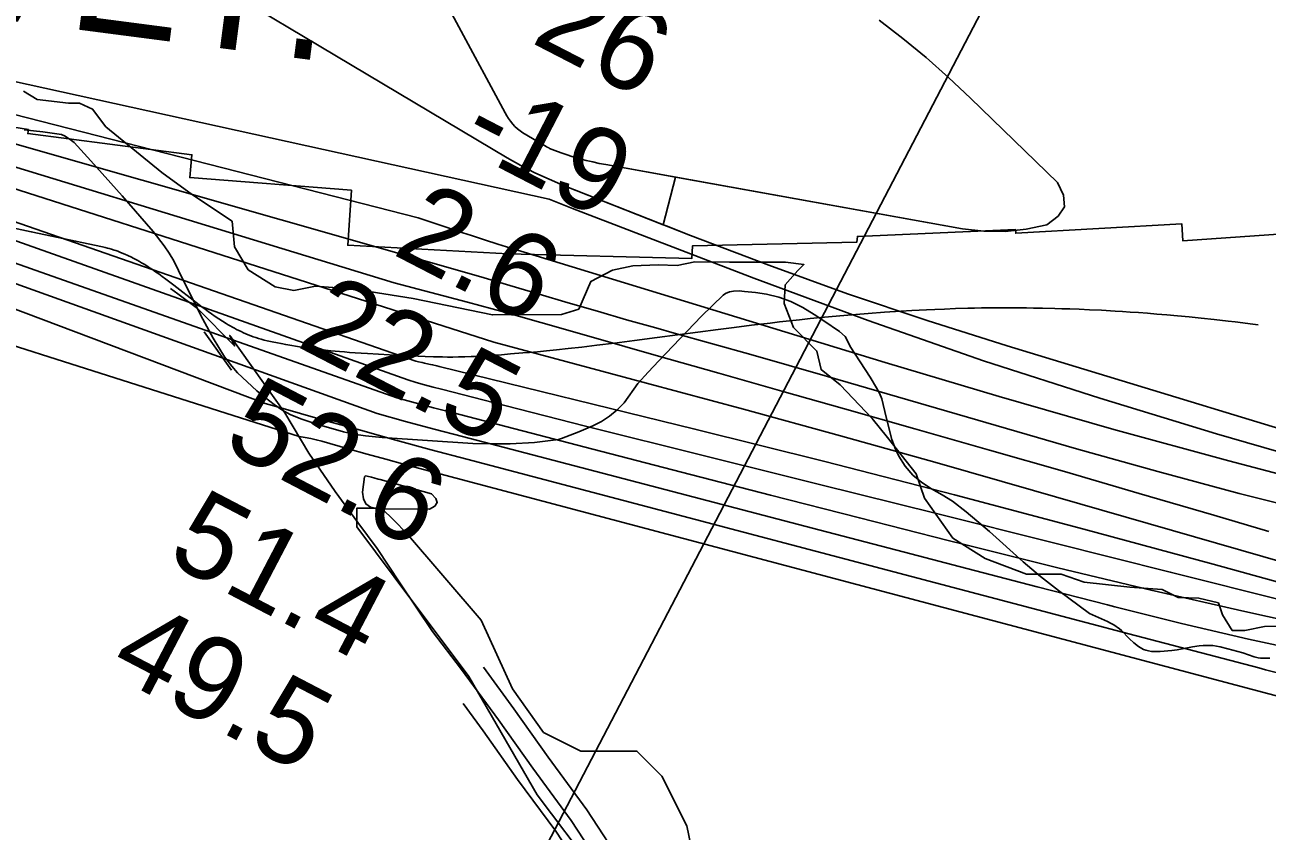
# Model space of a CAD drawing. Extents: x 3161615 to 3199515, y 867541 to 892976.
# Drawn here: x 3184643 to 3185630, y 877578 to 878219 of the extents above; entities that cross this region are included whole.
import ezdxf

# ---------------------------------------------------------------- set-up
doc = ezdxf.new("R2010")
doc.units = 0
for name, color, linetype in [('V-RIVR-EDGE', 7, 'Continuous'), ('V-RIVR-RANG', 7, 'Continuous'), ('V-ROAD-CNTR', 7, 'Continuous'), ('V-RRAP-RVMT', 7, 'Continuous'), ('V-RRAP-RVMT-IDEN', 7, 'Continuous'), ('V-SITE-VEGE', 7, 'Continuous'), ('V-TOPO-DPTH', 7, 'Continuous'), ('V-TOPO-MAJR', 7, 'Continuous'), ('V-TOPO-MINR', 7, 'Continuous'), ('V-TOPO-WATR', 7, 'Continuous')]:
    doc.layers.add(name, color=color, linetype=linetype)

msp = doc.modelspace()

# ---------------------------------------------------------------- linework, layer by layer
at = {"layer": 'V-RIVR-EDGE'}
for points in [[(3184641.97, 878166.22), (3184652.92, 878159.52), (3184677.71, 878156.59), (3184686.3, 878156.57), (3184696.78, 878151.78), (3184707.23, 878137.92), (3184751.97, 878101.57), (3184776.25, 878083.87), (3184807.67, 878062.81), (3184809.53, 878042.3), (3184820.45, 878024.15), (3184841.88, 878010.74), (3184856.65, 878007.84), (3184873.83, 878011.14), (3184904.82, 878008.68), (3184951.53, 878001.41), (3185014.45, 877988.38), (3185069.29, 877988.72), (3185083.13, 877992.98), (3185092.72, 878014.89), (3185109.91, 878023.91), (3185126.13, 878027.21), (3185146.16, 878028.11), (3185161.42, 878027.6), (3185175.26, 878030.42), (3185202.92, 878030.35), (3185221.99, 878030.31), (3185247.27, 878030.25), (3185262.05, 878028.3), (3185257.27, 878023.54), (3185247.22, 878012.12), (3185246.23, 877997.34)], [(3185246.23, 877997.34), (3185253.82, 877978.25), (3185272.37, 877959.61), (3185275.67, 877944.81), (3185290.9, 877932.85), (3185316.11, 877906.09), (3185328.47, 877890.8), (3185351.29, 877862.13), (3185357.92, 877842.56), (3185380.25, 877811.03), (3185405.96, 877794.75), (3185438.84, 877782.27), (3185466.49, 877782.2), (3185484.6, 877775.96), (3185520.83, 877772.06), (3185546.58, 877770.08), (3185559.44, 877763.85), (3185575.65, 877763.34), (3185591.38, 877759.48), (3185594.69, 877749.94), (3185602.29, 877737.52), (3185612.31, 877737.49), (3185628.05, 877740.79), (3185651.42, 877741.21)]]:
    msp.add_lwpolyline(points, dxfattribs=at)
at = {"layer": 'V-RIVR-RANG'}
msp.add_line((3185002.74, 877461.96), (3186543.4, 880415.25), dxfattribs=at)
at = {"layer": 'V-ROAD-CNTR'}
for points in [[(3184889.46, 877959.5), (3184886.07, 877959.83), (3184879.71, 877960.51), (3184874.16, 877961.16), (3184869.3, 877961.79), (3184865.06, 877962.39), (3184861.35, 877962.94), (3184858.1, 877963.45), (3184855.26, 877963.92), (3184850.3, 877964.79), (3184846.58, 877965.49), (3184843.8, 877966.03), (3184839.62, 877966.89), (3184835.45, 877967.8), (3184833.14, 877968.34), (3184830.9, 877968.94), (3184828.72, 877969.59), (3184826.59, 877970.27), (3184824.51, 877970.99), (3184822.49, 877971.74), (3184820.51, 877972.53), (3184818.58, 877973.34), (3184816.69, 877974.18), (3184814.85, 877975.03), (3184813.05, 877975.91), (3184811.29, 877976.8), (3184809.57, 877977.71), (3184807.89, 877978.62), (3184806.24, 877979.55), (3184804.63, 877980.49), (3184803.05, 877981.43), (3184799.97, 877983.33), (3184797.01, 877985.25), (3184794.16, 877987.16), (3184791.43, 877989.06), (3184788.79, 877990.93), (3184786.25, 877992.78), (3184783.8, 877994.6), (3184779.09, 877998.19), (3184761.51, 878011.86), (3184758.2, 878014.39), (3184755.09, 878016.72), (3184752.15, 878018.87), (3184749.39, 878020.85), (3184746.78, 878022.67), (3184744.33, 878024.34), (3184742.01, 878025.86), (3184739.82, 878027.26), (3184737.76, 878028.53), (3184735.81, 878029.7), (3184733.98, 878030.76), (3184732.25, 878031.73), (3184730.62, 878032.61), (3184729.08, 878033.42), (3184727.63, 878034.16), (3184724.88, 878035.48), (3184722.46, 878036.58), (3184720.32, 878037.49), (3184718.43, 878038.24), (3184716.77, 878038.87), (3184715.3, 878039.4), (3184714.01, 878039.84), (3184711.73, 878040.56), (3184710.01, 878041.07), (3184708.71, 878041.42), (3184706.74, 878041.92), (3184704.76, 878042.37), (3184683.3, 878046.97), (3184664.51, 878050.96), (3184648.07, 878054.42), (3184619.29, 878060.43)], [(3184758.82, 878009.39), (3184764.58, 878005.2), (3184780.06, 877993.32), (3184809.63, 877963.72), (3184805.87, 877972.09), (3184849.66, 877910.57), (3184868.73, 877878.53), (3184889.66, 877848.02), (3184907.55, 877823.44), (3184922.89, 877802.69), (3184940.87, 877775.36), (3184967.03, 877736.67), (3184990.05, 877706.65), (3185019.32, 877666.48), (3185046.52, 877628.03), (3185077.2, 877586.53), (3185107.28, 877540.46)], [(3185622.94, 877980.46), (3185616.68, 877981.27), (3185610.61, 877982.03), (3185604.74, 877982.75), (3185599.05, 877983.43), (3185588.02, 877984.68), (3185577.68, 877985.78), (3185567.99, 877986.75), (3185558.9, 877987.61), (3185550.37, 877988.37), (3185542.38, 877989.03), (3185534.89, 877989.62), (3185527.87, 877990.14), (3185521.28, 877990.6), (3185515.11, 877991), (3185509.32, 877991.35), (3185498.47, 877991.96), (3185488.97, 877992.43), (3185480.65, 877992.79), (3185473.38, 877993.06), (3185467.02, 877993.27), (3185461.45, 877993.44), (3185451.7, 877993.67), (3185444.39, 877993.81), (3185438.9, 877993.89), (3185430.68, 877993.97), (3185422.45, 877994), (3185415.61, 877993.98), (3185409.19, 877993.93), (3185403.18, 877993.84), (3185397.54, 877993.73), (3185392.25, 877993.6), (3185382.33, 877993.31), (3185373.65, 877992.98), (3185366.06, 877992.66), (3185359.42, 877992.35), (3185347.8, 877991.73), (3185339.08, 877991.22), (3185326.01, 877990.39), (3185312.95, 877989.49), (3185303.14, 877988.75), (3185293.65, 877987.97), (3185284.45, 877987.14), (3185275.55, 877986.29), (3185266.93, 877985.42), (3185258.59, 877984.54), (3185250.5, 877983.65), (3185242.68, 877982.75), (3185235.1, 877981.86), (3185220.41, 877980.07), (3185206.66, 877978.33), (3185193.76, 877976.67), (3185145.44, 877970.27), (3185127.32, 877967.91), (3185111.46, 877965.91), (3185097.58, 877964.22), (3185085.44, 877962.8), (3185074.81, 877961.61), (3185065.51, 877960.62), (3185057.37, 877959.8), (3185050.24, 877959.11), (3185044, 877958.54), (3185038.55, 877958.06), (3185028.99, 877957.27), (3185021.82, 877956.72), (3185016.44, 877956.34), (3185008.37, 877955.82), (3185000.3, 877955.35), (3184997.65, 877955.22), (3184992.51, 877955.02), (3184987.69, 877954.91), (3184983.17, 877954.85), (3184978.92, 877954.85), (3184974.94, 877954.88), (3184971.21, 877954.94), (3184967.71, 877955.02), (3184961.15, 877955.22), (3184955.41, 877955.45), (3184950.38, 877955.68), (3184941.58, 877956.13), (3184915.2, 877957.63), (3184910.18, 877957.92), (3184905.48, 877958.22), (3184901.07, 877958.53), (3184896.95, 877958.85), (3184893.08, 877959.17), (3184889.46, 877959.5)], [(3184785.47, 877974.88), (3184807.1, 877944.49)], [(3185007.39, 877708.33), (3185031.5, 877675.23), (3185058.68, 877636.82), (3185089.52, 877595.09), (3185120.08, 877548.3), (3185148.39, 877498.89), (3185163.58, 877469.87), (3185184.25, 877427.51), (3185194.69, 877395.03)], [(3184991.27, 877679.5), (3185007.13, 877657.73), (3185034.37, 877619.24), (3185064.88, 877577.96), (3185094.49, 877532.62), (3185122.08, 877484.48), (3185136.8, 877456.34), (3185156.34, 877416.29), (3185169.97, 877373.91)]]:
    msp.add_lwpolyline(points, dxfattribs=at)
at = {"layer": 'V-RRAP-RVMT'}
msp.add_lwpolyline([(3185703.39, 878056.93), (3185563.13, 878047.15), (3185562.32, 878060.64), (3185430.34, 878053.2), (3185430.1, 878056.28), (3185304.47, 878050.71), (3185304.09, 878046.24), (3185173.6, 878043.23), (3185172.95, 878033.05), (3185026.97, 878036.76), (3184899.58, 878043.73), (3184902.54, 878087.37), (3184773.99, 878097.49), (3184775.77, 878115.66), (3184645.32, 878132.39), (3184645.81, 878135.63), (3184514.18, 878156.47)], dxfattribs=at)
at = {"layer": 'V-SITE-VEGE'}
for points in [[(3184642.56, 878135.32), (3184657.35, 878133.8), (3184672.11, 878131.61), (3184675.16, 878130.46), (3184680.1, 878127.01), (3184682.08, 878125.22), (3184695.45, 878110.85), (3184720.34, 878082.84), (3184744.87, 878054.5), (3184753.75, 878043.31), (3184757.8, 878037.43), (3184761.48, 878031.3), (3184768.7, 878015.88), (3184784.29, 877985), (3184792.63, 877969.83), (3184801.76, 877954.98), (3184807.34, 877947.5), (3184812, 877942.33), (3184819.52, 877935.04), (3184827.39, 877928.05), (3184834.18, 877922.38), (3184841.21, 877917.02), (3184847.31, 877912.77), (3184853.81, 877909.2), (3184862.21, 877905.81), (3184875.01, 877901.5), (3184896.07, 877895.32), (3184904.25, 877893.43), (3184913.64, 877892.13), (3184926.82, 877890.99), (3184998.83, 877886.25), (3185015.9, 877885.82), (3185028.7, 877885.92), (3185047.85, 877886.97), (3185066.96, 877889.35), (3185069.37, 877890.04), (3185083.06, 877895.37), (3185094.27, 877900.06), (3185101.05, 877903.61), (3185107.47, 877907.86), (3185113.66, 877912.8), (3185119.17, 877918.46), (3185130.08, 877933.82), (3185138.26, 877942.93), (3185146.6, 877951.9), (3185180.69, 877987.2), (3185197.82, 878004.03), (3185199.62, 878005.39), (3185202.75, 878006.72), (3185206.08, 878007.29), (3185210.48, 878007.35), (3185214.86, 878007.05), (3185223.58, 878006.08), (3185232.27, 878004.76), (3185242.17, 878002.46), (3185251.73, 877998.96), (3185261.16, 877994.16), (3185270.16, 877988.71), (3185277.75, 877983.67), (3185290.15, 877975.09), (3185294.65, 877971.14), (3185296.87, 877967.24), (3185298.74, 877963.14), (3185314.64, 877938.84), (3185319.8, 877930.47), (3185322.06, 877926.14), (3185323.79, 877921.58), (3185327.25, 877907.03), (3185331.93, 877889.27), (3185334.66, 877881.54), (3185337.36, 877875.99), (3185342.4, 877868.17), (3185348.62, 877861.05), (3185355.69, 877855.08), (3185363.28, 877850.01), (3185371.85, 877845.32), (3185380.18, 877840.33), (3185391.03, 877831.89), (3185409.34, 877816.25), (3185436.25, 877792.1), (3185449.96, 877780.36), (3185464.17, 877769.23), (3185488.92, 877750.96), (3185496.05, 877747.76), (3185503.18, 877744.55), (3185505.69, 877743.31), (3185508.12, 877741.92)], [(3185203.55, 877413.98), (3185168.92, 877582.27), (3185149.12, 877621.87), (3185129.33, 877641.67), (3185084.81, 877641.67), (3185055.12, 877656.52), (3185030.39, 877691.17), (3185005.65, 877745.62), (3184946.28, 877814.92), (3184936.39, 877824.82), (3184926.49, 877834.72), (3184916.6, 877834.72), (3184906.7, 877834.72), (3184906.7, 877819.87), (3184936.39, 877780.27), (3184995.76, 877701.07), (3185050.18, 877607.02), (3185094.7, 877547.63)], [(3185508.12, 877741.92), (3185512.79, 877738.78), (3185514.41, 877737.43), (3185515.89, 877735.94), (3185518.72, 877732.79), (3185520.76, 877730.8), (3185524.26, 877727.77), (3185527.87, 877724.9), (3185530.41, 877723.28), (3185531.92, 877722.5), (3185533.72, 877721.79), (3185535.88, 877721.25), (3185538.18, 877720.94), (3185540.5, 877720.79), (3185545.13, 877720.87), (3185554.39, 877721.67), (3185558.47, 877722.14), (3185562.56, 877722.83), (3185570.73, 877724.41), (3185576.17, 877725.29), (3185579.27, 877725.6), (3185582.81, 877725.73), (3185586.84, 877725.48), (3185589.85, 877725.04), (3185592.85, 877724.47), (3185598.8, 877723.03), (3185610.64, 877719.74), (3185619.85, 877716.58), (3185622.96, 877715.83), (3185624.76, 877715.63), (3185632.09, 877715.45)]]:
    msp.add_lwpolyline(points, dxfattribs=at)
at = {"layer": 'V-TOPO-DPTH'}
for points in [[(3185743.63, 877866.36), (3185423.4, 877963.78), (3185359.88, 877983.94), (3185296.71, 878005.11), (3185234.07, 878027.8), (3185171.78, 878051.5), (3185071.02, 878091.22), (3185059.51, 878096.09), (3185048.18, 878101.31), (3185037.11, 878107.09), (3185026.22, 878113.22), (3184667.81, 878326.85)], [(3184667.81, 878326.85), (3185026.22, 878113.22), (3185037.11, 878107.09), (3185048.18, 878101.31), (3185059.51, 878096.09), (3185071.02, 878091.22), (3185150.29, 878059.97), (3185160.05, 878097.77)], [(3184078.85, 878290.06), (3184955.58, 878065.41), (3184962.69, 878063.08), (3184969.78, 878060.68), (3184976.88, 878058.29), (3184983.98, 878055.94), (3184991.09, 878053.59), (3184997.79, 878051.4), (3185008.26, 878048.01), (3185018.74, 878044.65), (3185029.25, 878041.36), (3185039.77, 878038.11), (3185326.44, 877950.5), (3185417.22, 877923.43), (3185508.24, 877897.21), (3185599.62, 877872.25), (3185691.23, 877848.12), (3185858.01, 877805.44), (3185866.44, 877803.48), (3185874.92, 877801.78), (3185883.47, 877800.46), (3185892.06, 877799.4), (3186317.4, 877760.57)], [(3186718.04, 877724), (3185892.06, 877799.4), (3185883.47, 877800.46), (3185874.92, 877801.78), (3185866.44, 877803.48), (3185858.01, 877805.44), (3185691.23, 877848.12), (3185599.62, 877872.25), (3185508.24, 877897.21), (3185417.22, 877923.43), (3185326.44, 877950.5), (3185039.77, 878038.11), (3185029.25, 878041.36), (3185018.74, 878044.65), (3185008.26, 878048.01), (3184997.79, 878051.4), (3184991.09, 878053.59), (3184983.98, 878055.94), (3184976.88, 878058.29), (3184969.78, 878060.68), (3184962.69, 878063.08), (3184955.58, 878065.41), (3184078.85, 878290.06)], [(3184049.01, 878285.47), (3184936.36, 878013.75), (3184965.62, 878006.15), (3184994.84, 877998.39), (3185023.99, 877990.39), (3185053.1, 877982.24), (3185094.73, 877970.38), (3185144.62, 877956.18), (3185194.52, 877941.99), (3185244.42, 877927.81), (3185294.33, 877913.65), (3185350.1, 877897.83), (3185409.58, 877880.86), (3185469.02, 877863.78), (3185528.42, 877846.52), (3185587.78, 877829.15), (3185631.44, 877816.3)], [(3184049.01, 878285.47), (3184936.36, 878013.75), (3184965.62, 878006.15), (3184994.84, 877998.39), (3185023.99, 877990.39), (3185053.1, 877982.24), (3185094.73, 877970.38), (3185144.62, 877956.18), (3185194.52, 877941.99), (3185244.42, 877927.81), (3185294.33, 877913.65), (3185350.1, 877897.83), (3185409.58, 877880.86), (3185469.02, 877863.78), (3185528.42, 877846.52), (3185587.78, 877829.15), (3185631.44, 877816.3)], [(3185160.05, 878097.77), (3185104.66, 878107.76), (3185099.45, 878108.77), (3185094.25, 878109.88), (3185089.09, 878111.13), (3185083.95, 878112.47), (3185081.55, 878113.13), (3185077.65, 878114.28), (3185073.77, 878115.5), (3185069.94, 878116.85), (3185066.13, 878118.28), (3185059.99, 878120.7), (3185059.28, 878121), (3185057.92, 878121.67), (3185057.25, 878122.05), (3185038.7, 878133.1), (3185036.47, 878134.59), (3185034.36, 878136.23), (3185032.42, 878138.06), (3185030.6, 878140.04), (3185028.94, 878142.17), (3185027.37, 878144.36), (3185025.94, 878146.64), (3185024.59, 878148.98), (3184951.13, 878285.82)], [(3184951.13, 878285.82), (3185024.59, 878148.98), (3185025.94, 878146.64), (3185027.37, 878144.36), (3185028.94, 878142.17), (3185030.6, 878140.04), (3185032.42, 878138.06), (3185034.36, 878136.23), (3185036.47, 878134.59), (3185038.7, 878133.1), (3185057.25, 878122.05), (3185057.92, 878121.67), (3185059.28, 878121), (3185059.99, 878120.7), (3185066.13, 878118.28), (3185069.94, 878116.85), (3185073.77, 878115.5), (3185077.65, 878114.28), (3185081.55, 878113.13), (3185083.95, 878112.47), (3185089.09, 878111.13), (3185094.25, 878109.88), (3185099.45, 878108.77), (3185104.66, 878107.76), (3185388.05, 878056.65), (3185404.95, 878054.8), (3185421.78, 878054.48), (3185438.49, 878056.48), (3185455.12, 878060), (3185463.99, 878066.68), (3185468.99, 878074.32), (3185468.2, 878083.42), (3185463.55, 878093.5), (3185394.47, 878160.62), (3185377.01, 878176.95), (3185359.14, 878192.81), (3185340.68, 878207.96), (3185321.82, 878222.64)], [(3185837.39, 877721.08), (3185587.1, 877790.25), (3185484.44, 877818.14), (3185381.62, 877845.43), (3185278.57, 877871.82), (3185175.36, 877897.61), (3184972.17, 877947.45), (3184970.44, 877947.87), (3184966.96, 877948.65), (3184965.22, 877949.01), (3184961.54, 877949.76), (3184960.56, 877949.97), (3184958.6, 877950.41), (3184955.69, 877951.15), (3184953.76, 877951.69), (3184029.26, 878273.07)], [(3185321.82, 878222.64), (3185340.68, 878207.96), (3185359.14, 878192.81), (3185377.01, 878176.95), (3185394.47, 878160.62), (3185463.55, 878093.5), (3185468.2, 878083.42), (3185468.99, 878074.32), (3185463.99, 878066.68), (3185455.12, 878060), (3185438.49, 878056.48), (3185421.78, 878054.48), (3185404.95, 878054.8), (3185388.05, 878056.65), (3185162.84, 878097.27)], [(3185162.84, 878097.27), (3185160.05, 878097.77), (3185150.29, 878059.97), (3185152.58, 878059.07), (3185171.78, 878051.5), (3185234.07, 878027.8), (3185296.71, 878005.11), (3185359.88, 877983.94), (3185423.4, 877963.78), (3185743.63, 877866.36), (3185758.56, 877861.91), (3185773.52, 877857.57), (3185788.53, 877853.4), (3185803.57, 877849.34), (3185805.07, 877848.95), (3185819.45, 877845.92), (3185833.92, 877843.87), (3185848.53, 877843.28), (3186706.86, 877795.62)]]:
    msp.add_lwpolyline(points, dxfattribs=at)
at = {"layer": 'V-TOPO-MAJR'}
msp.add_lwpolyline([(3184071.68, 878215.65), (3184922.87, 877909.99), (3184945.49, 877903.72), (3184968.16, 877897.6), (3184990.85, 877891.58), (3185279.95, 877815.88), (3185335.74, 877801.3), (3185391.53, 877786.75), (3185447.34, 877772.26), (3185503.15, 877757.81), (3185508.97, 877756.3), (3185562, 877743.14), (3185615.18, 877730.67), (3185668.59, 877719.23), (3185722.16, 877708.48), (3185791.02, 877695.35), (3185810.28, 877691.72), (3185829.55, 877688.15), (3185848.84, 877684.67), (3185868.13, 877681.25), (3185912.51, 877673.47)], dxfattribs=at)
at = {"layer": 'V-TOPO-MINR'}
for points in [[(3183199.12, 878580.44), (3184023, 878287.73), (3184039.39, 878279.44), (3185015.71, 877966.59), (3185136.97, 877934.18), (3185214, 877913.35), (3185290.95, 877892.23), (3185367.78, 877870.64), (3185444.51, 877848.76), (3185700.18, 877775.04), (3185717.78, 877769.94), (3185735.36, 877764.8), (3185752.94, 877759.62), (3185770.5, 877754.41), (3185784.54, 877750.22), (3185795.12, 877747.27), (3185805.76, 877744.58), (3185816.49, 877742.28), (3185827.28, 877740.25), (3185838.14, 877738.62), (3185849.03, 877737.27), (3185859.97, 877736.34), (3185870.93, 877735.68), (3186703.96, 877684.41)], [(3183195.97, 878557.34), (3184018.64, 878266.37), (3184947.2, 877936.62), (3184953.92, 877934.71), (3184960.65, 877932.84), (3184967.4, 877931.03), (3184974.16, 877929.25), (3185024.49, 877916.3), (3185056.43, 877908.11), (3185088.39, 877899.98), (3185120.36, 877891.93), (3185152.35, 877883.93), (3185274.28, 877853.58), (3185367.24, 877830.41), (3185460.19, 877807.2), (3185553.12, 877783.93), (3185646.05, 877760.63), (3185826.36, 877715.35), (3185832.8, 877713.91), (3185839.27, 877712.69), (3185845.8, 877711.8), (3185852.36, 877711.14), (3186567.18, 877662.85)], [(3183186.19, 878548.37), (3184038.51, 878244.28), (3184069.51, 878229.31), (3184938.56, 877922.49), (3184953.15, 877918.44), (3184967.78, 877914.51), (3184982.43, 877910.64), (3185094.26, 877881.6), (3185164.85, 877863.33), (3185235.45, 877845.13), (3185306.09, 877827.03), (3185376.74, 877809), (3185389.56, 877805.74), (3185463.64, 877787.37), (3185537.85, 877769.57), (3185612.27, 877752.65), (3185686.82, 877736.32), (3185815.18, 877708.98), (3185825.68, 877706.87), (3185836.2, 877704.92), (3185846.77, 877703.21), (3185857.36, 877701.67), (3185926.16, 877692.44)], [(3184667.81, 878326.85), (3185026.22, 878113.22), (3185037.11, 878107.09), (3185048.18, 878101.31), (3185059.51, 878096.09), (3185071.02, 878091.22), (3185171.78, 878051.5), (3185234.07, 878027.8), (3185296.71, 878005.11), (3185359.88, 877983.94), (3185423.4, 877963.78), (3185743.63, 877866.36)], [(3184078.85, 878290.06), (3184955.58, 878065.41), (3184962.69, 878063.08), (3184969.78, 878060.68), (3184976.88, 878058.29), (3184983.98, 878055.94), (3184991.09, 878053.59), (3184997.79, 878051.4), (3185008.26, 878048.01), (3185018.74, 878044.65), (3185029.25, 878041.36), (3185039.77, 878038.11), (3185326.44, 877950.5), (3185417.22, 877923.43), (3185508.24, 877897.21), (3185599.62, 877872.25), (3185691.23, 877848.12), (3185858.01, 877805.44), (3185866.44, 877803.48), (3185874.92, 877801.78), (3185883.47, 877800.46), (3185892.06, 877799.4), (3186718.04, 877724)], [(3184091.76, 878293.51), (3185059.59, 878080.19), (3185078.16, 878072.83), (3185222.12, 878017.58), (3185313.15, 877983.96), (3185404.69, 877951.89), (3185497.02, 877922.14), (3185589.87, 877893.94), (3185871.24, 877812.36), (3185874.87, 877811.42), (3185878.52, 877810.62), (3185882.22, 877810.03), (3185885.94, 877809.59), (3185906.82, 877807.71), (3185920.87, 877807.39), (3186663.59, 877744.44)], [(3184066, 878287.05), (3184958.84, 878031.84), (3184982.08, 878025.27), (3185005.29, 878018.61), (3185028.46, 878011.81), (3185051.6, 878004.91), (3185074.74, 877998.01), (3185097.91, 877991.2), (3185121.13, 877984.54), (3185144.36, 877977.98), (3185158.84, 877973.93), (3185189.33, 877965.37), (3185219.79, 877956.75), (3185250.23, 877948.04), (3185280.66, 877939.27), (3185478.69, 877881.84), (3185543.14, 877863.77), (3185607.78, 877846.45), (3185672.71, 877830.27)], [(3184951.13, 878285.82), (3185024.59, 878148.98), (3185025.94, 878146.64), (3185027.37, 878144.36), (3185028.94, 878142.17), (3185030.6, 878140.04), (3185032.42, 878138.06), (3185034.36, 878136.23), (3185036.47, 878134.59), (3185038.7, 878133.1), (3185057.25, 878122.05), (3185057.92, 878121.67), (3185059.28, 878121), (3185059.99, 878120.7), (3185066.13, 878118.28), (3185069.94, 878116.85), (3185073.77, 878115.5), (3185077.65, 878114.28), (3185081.55, 878113.13), (3185083.95, 878112.47), (3185089.09, 878111.13), (3185094.25, 878109.88), (3185099.45, 878108.77), (3185104.66, 878107.76), (3185388.05, 878056.65), (3185404.95, 878054.8), (3185421.78, 878054.48), (3185438.49, 878056.48), (3185455.12, 878060), (3185463.99, 878066.68), (3185468.99, 878074.32), (3185468.2, 878083.42), (3185463.55, 878093.5), (3185394.47, 878160.62), (3185377.01, 878176.95), (3185359.14, 878192.81), (3185340.68, 878207.96), (3185321.82, 878222.64)], [(3184029.26, 878273.07), (3184953.76, 877951.69), (3184955.69, 877951.15), (3184958.6, 877950.41), (3184960.56, 877949.97), (3184961.54, 877949.76), (3184965.22, 877949.01), (3184966.96, 877948.65), (3184970.44, 877947.87), (3184972.17, 877947.45), (3185175.36, 877897.61), (3185278.57, 877871.82), (3185381.62, 877845.43), (3185484.44, 877818.14), (3185587.1, 877790.25), (3185837.39, 877721.08)], [(3184040.85, 878217.16), (3184833.95, 877917.84), (3184842.77, 877915.51), (3184881.43, 877904.52), (3184909.57, 877896.61), (3184937.73, 877888.8), (3184965.95, 877881.15), (3184994.19, 877873.62), (3185485.87, 877743.91), (3185520.23, 877734.85), (3185554.59, 877725.81), (3185588.96, 877716.79), (3185623.33, 877707.78), (3185628.87, 877706.32), (3185660.55, 877698.37)], [(3184028.49, 878156.71), (3184861.08, 877891.58), (3184865.61, 877890.9), (3184870.1, 877890.08), (3184874.55, 877889.06), (3184878.98, 877887.91), (3184900.01, 877881.95), (3184914.94, 877877.75), (3184929.88, 877873.61), (3184944.84, 877869.54), (3184959.82, 877865.52), (3185700.2, 877668.92)], [(3184915.11, 877860.27), (3184918.56, 877859.34), (3184920.27, 877858.86), (3184923.71, 877857.89), (3184925.43, 877857.41), (3184966.19, 877846.04), (3184969.47, 877842.5), (3184970.64, 877839.25), (3184968.63, 877836.45), (3184964.51, 877833.94), (3184922.73, 877834.15), (3184917.77, 877835.64), (3184914.01, 877838.16), (3184912.05, 877842.25), (3184911.29, 877847.37), (3184912.99, 877859.54), (3184913.15, 877859.92), (3184913.38, 877860.21), (3184913.72, 877860.36), (3184915.11, 877860.27)]]:
    msp.add_lwpolyline(points, dxfattribs=at)
at = {"layer": 'V-TOPO-WATR'}
msp.add_lwpolyline([(3184049.01, 878285.47), (3184936.36, 878013.75), (3184965.62, 878006.15), (3184994.84, 877998.39), (3185023.99, 877990.39), (3185053.1, 877982.24), (3185094.73, 877970.38), (3185144.62, 877956.18), (3185194.52, 877941.99), (3185244.42, 877927.81), (3185294.33, 877913.65), (3185350.1, 877897.83), (3185409.58, 877880.86), (3185469.02, 877863.78), (3185528.42, 877846.52), (3185587.78, 877829.15), (3185631.44, 877816.3)], dxfattribs=at)

# ---------------------------------------------------------------- texts
at = {"layer": 'V-RIVR-RANG'}
for s, rotation, p in [('-26', 332.67806, (3185017.58, 878219.01)), ('-19', 332.67806, (3184986.71, 878122.4)), ('2.6', 332.67806, (3184933.82, 878037.17)), ('22.5', 332.67806, (3184857.72, 877963.92)), ('52.6', 332.40833, (3184798.62, 877882.54)), ('51.4', 332.40833, (3184754.16, 877792.94)), ('49.5', 332.40833, (3184708.06, 877704.2))]:
    msp.add_text(s, height=67, rotation=rotation, dxfattribs=at).set_placement(p)
at = {"layer": 'V-RRAP-RVMT-IDEN'}
msp.add_text('REVET.', height=100, rotation=352.57072, dxfattribs=at).set_placement((3184402.68, 878251.92))

doc.saveas('drawing.dxf')
